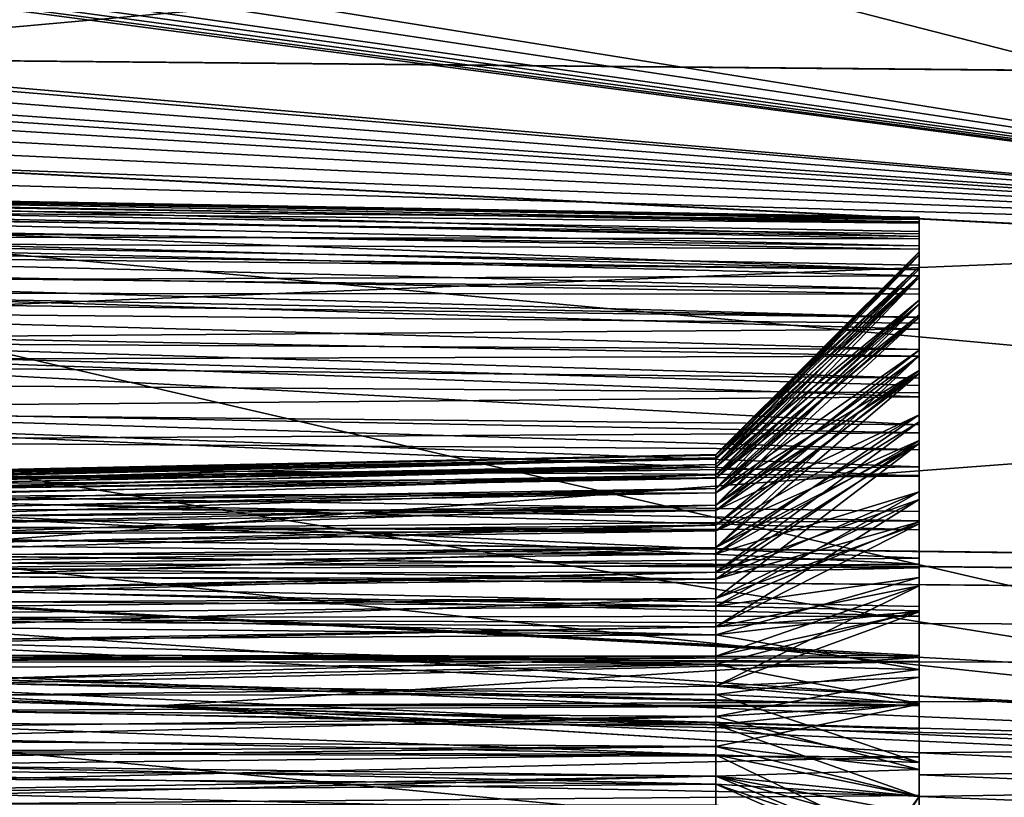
# Model space of a CAD drawing. Header units: metres. Extents: x -31 to 116, y -82 to 82.
# Tile 369 of 656: x 32.37 to 39.63, y -40.63 to -34.9. Entities that reach past the tile are written whole.
import ezdxf

# ---------------------------------------------------------------- set-up
doc = ezdxf.new("R2010")
doc.units = ezdxf.units.M
doc.layers.add('solid_80000000GA_10_1', color=7, linetype='CONTINUOUS')

msp = doc.modelspace()

# ---------------------------------------------------------------- linework, layer by layer
at = {"layer": 'solid_80000000GA_10_1'}
for points in [[(12.5, -31.355291, 49.541309), (103, -31.86529, 52.015404), (103, -35.848087, 49.354969)], [(12.5, -35.020924, 47.021606), (12.5, -31.355291, 49.541309), (103, -35.848087, 49.354969)], [(12.5, -31.355318, -49.54129), (103, -35.856754, -49.348675), (103, -31.870413, -52.012264)], [(12.5, -31.355318, -49.54129), (12.5, -35.020939, -47.021599), (103, -35.856754, -49.348675)], [(44.944008, -33.816402, 50.992908), (23.04767, -31.943884, 51.737694), (23.04767, -35.786476, 49.158199)], [(33.280537, -33.488281, -50.965565), (33.535042, -32.385025, -51.678871), (44.944008, -36.485046, -49.118908)], [(33.535042, -32.385025, -51.678871), (44.944008, -32.450172, -51.873039), (44.944008, -36.485046, -49.118908)], [(33.280537, -33.488281, -50.965565), (44.944008, -36.485046, -49.118908), (32.862278, -34.542313, -50.248302)], [(44.944008, -37.775654, 48.133419), (44.944008, -33.816402, 50.992908), (23.04767, -35.786476, 49.158199)], [(32.787247, -34.646786, -50.174732), (32.862278, -34.542313, -50.248302), (44.944008, -36.485046, -49.118908)], [(32.665913, -34.739609, -50.107933), (32.787247, -34.646786, -50.174732), (44.944008, -36.485046, -49.118908)], [(32.589027, -34.777054, -50.080315), (32.665913, -34.739609, -50.107933), (44.944008, -36.485046, -49.118908)], [(32.325771, -34.82835, -50.039059), (44.944008, -36.485046, -49.118908), (31.267597, -35.306774, -49.679985)], [(32.325771, -34.82835, -50.039059), (32.415798, -34.822254, -50.045216), (44.944008, -36.485046, -49.118908)], [(32.415798, -34.822254, -50.045216), (32.504646, -34.804996, -50.059109), (44.944008, -36.485046, -49.118908)], [(32.504646, -34.804996, -50.059109), (32.589027, -34.777054, -50.080315), (44.944008, -36.485046, -49.118908)], [(12.5, -35.020924, 47.021606), (103, -35.848087, 49.354969), (103, -39.609806, 46.390305)], [(12.5, -38.485485, 44.230812), (12.5, -35.020924, 47.021606), (103, -39.609806, 46.390305)], [(12.5, -35.020939, -47.021599), (103, -39.620941, -46.380795), (103, -35.856754, -49.348675)], [(12.5, -35.020939, -47.021599), (12.5, -38.485485, -44.230812), (103, -39.620941, -46.380795)], [(44.944008, -36.485046, -49.118908), (31.38238, -35.349064, -49.652382), (31.267597, -35.306774, -49.679985)], [(44.944008, -36.485046, -49.118908), (31.586876, -35.457298, -49.579365), (31.38238, -35.349064, -49.652382)], [(44.944008, -36.485046, -49.118908), (31.791391, -35.56554, -49.506344), (31.586876, -35.457298, -49.579365)], [(44.944008, -36.485046, -49.118908), (31.869747, -35.621082, -49.468063), (31.791391, -35.56554, -49.506344)], [(44.944008, -36.485046, -49.118908), (31.927389, -35.693302, -49.417217), (31.869747, -35.621082, -49.468063)], [(44.944008, -36.485046, -49.118908), (31.958944, -35.781841, -49.353828), (31.927389, -35.693302, -49.417217)], [(44.944008, -37.775654, 48.133419), (23.04767, -35.786476, 49.158199), (23.04767, -39.421745, 46.293915)], [(44.944008, -36.485046, -49.118908), (31.960062, -35.882458, -49.28075), (31.958944, -35.781841, -49.353828)], [(39, -36.388336, -40.464775), (12.5, -35.988461, -40.844875), (12.5, -35.891266, -40.087704)], [(39, -36.358196, -39.732632), (12.5, -35.891266, -40.087704), (12.5, -35.937374, -39.326405)], [(39, -36.354595, -40.099594), (39, -36.388336, -40.464775), (12.5, -35.891266, -40.087704)], [(39, -36.358196, -39.732632), (39, -36.354595, -40.099594), (12.5, -35.891266, -40.087704)], [(44.944008, -36.485046, -49.118908), (31.924753, -35.992458, -49.199703), (31.960062, -35.882458, -49.28075)], [(39, -36.399155, -39.368019), (12.5, -35.937374, -39.326405), (12.5, -36.125458, -38.585728)], [(39, -36.399155, -39.368019), (39, -36.358196, -39.732632), (12.5, -35.937374, -39.326405)], [(39, -36.566051, -41.175671), (12.5, -36.224285, -41.567692), (12.5, -35.988461, -40.844875)], [(39, -36.459034, -40.824638), (39, -36.566051, -41.175671), (12.5, -35.988461, -40.844875)], [(39, -36.388336, -40.464775), (39, -36.459034, -40.824638), (12.5, -35.988461, -40.844875)], [(39, -36.740807, 38.323315), (12.5, -36.3363, 38.098358), (12.5, -36.053307, 38.807762)], [(27.5, -36.304539, 38.881477), (39, -36.740807, 38.323315), (12.5, -36.053307, 38.807762)], [(44.944008, -36.485046, -49.118908), (31.849276, -36.109047, -49.112564), (31.924753, -35.992458, -49.199703)], [(39, -36.590683, -38.661346), (12.5, -36.125458, -38.585728), (12.5, -36.44949, -37.892422)], [(39, -36.476921, -39.009792), (39, -36.399155, -39.368019), (12.5, -36.125458, -38.585728)], [(39, -36.590683, -38.661346), (39, -36.476921, -39.009792), (12.5, -36.125458, -38.585728)], [(44.944008, -36.485046, -49.118908), (30.937897, -37.051559, -48.385433), (31.849276, -36.109047, -49.112564)], [(39, -36.366093, 39.628368), (27.5, -36.172508, 39.545883), (27.5, -36.160519, 40.223179)], [(39, -36.371525, 40.330399), (27.5, -36.160519, 40.223179), (27.5, -36.268951, 40.891842)], [(39, -36.366093, 39.628368), (27.5, -36.160519, 40.223179), (39, -36.371525, 40.330399)], [(27.5, -36.172508, 39.545883), (39, -36.497154, 38.937992), (27.5, -36.304539, 38.881477)], [(39, -36.366093, 39.628368), (39, -36.497154, 38.937992), (27.5, -36.172508, 39.545883)], [(39, -36.883869, -41.835484), (12.5, -36.591679, -42.235298), (12.5, -36.224285, -41.567692)], [(39, -36.708221, -41.513844), (39, -36.883869, -41.835484), (12.5, -36.224285, -41.567692)], [(39, -36.566051, -41.175671), (39, -36.708221, -41.513844), (12.5, -36.224285, -41.567692)], [(39, -36.513134, 41.017902), (27.5, -36.268951, 40.891842), (27.5, -36.494366, 41.530636)], [(39, -36.371525, 40.330399), (27.5, -36.268951, 40.891842), (39, -36.513134, 41.017902)], [(39, -37.092178, 37.76429), (12.5, -36.747009, 37.45446), (12.5, -36.3363, 38.098358)], [(39, -36.740807, 38.323315), (39, -37.092178, 37.76429), (12.5, -36.3363, 38.098358)], [(27.5, -36.304539, 38.881477), (39, -36.497154, 38.937992), (39, -36.740807, 38.323315)], [(39, -36.358196, -39.732632), (39, -36.388336, -40.464775), (39, -36.354595, -40.099594)], [(39, -36.399155, -39.368019), (39, -36.388336, -40.464775), (39, -36.358196, -39.732632)], [(39, -36.366093, 39.628368), (39, -36.371525, 40.330399), (39, -36.497154, 38.937992)], [(39, -36.371525, 40.330399), (39, -36.513134, 41.017902), (39, -36.497154, 38.937992)], [(39, -36.399155, -39.368019), (39, -36.459034, -40.824638), (39, -36.388336, -40.464775)], [(39, -36.476921, -39.009792), (39, -36.459034, -40.824638), (39, -36.399155, -39.368019)], [(39, -36.921604, -38.007458), (12.5, -36.44949, -37.892422), (12.5, -36.899021, -37.270844)], [(39, -36.739429, -38.325993), (39, -36.590683, -38.661346), (12.5, -36.44949, -37.892422)], [(39, -36.921604, -38.007458), (39, -36.739429, -38.325993), (12.5, -36.44949, -37.892422)], [(39, -36.786068, 41.666122), (27.5, -36.494366, 41.530636), (27.5, -36.829597, 42.11927)], [(39, -36.513134, 41.017902), (27.5, -36.494366, 41.530636), (39, -36.786068, 41.666122)], [(44.944008, -36.485046, -49.118908), (44.944008, -40.288399, -46.050743), (30.937897, -37.051559, -48.385433)], [(39, -36.476921, -39.009792), (39, -36.566051, -41.175671), (39, -36.459034, -40.824638)], [(39, -36.590683, -38.661346), (39, -36.566051, -41.175671), (39, -36.476921, -39.009792)], [(39, -36.737041, 39.008377), (39, -36.740807, 38.323315), (39, -36.497154, 38.937992)], [(39, -36.612122, 39.685707), (39, -36.737041, 39.008377), (39, -36.497154, 38.937992)], [(39, -36.513134, 41.017902), (39, -36.612122, 39.685707), (39, -36.497154, 38.937992)], [(39, -36.513134, 41.017902), (39, -36.628071, 40.372375), (39, -36.612122, 39.685707)], [(39, -36.513134, 41.017902), (39, -36.786068, 41.666122), (39, -36.628071, 40.372375)], [(39, -36.634995, -40.423717), (39, -36.708221, -41.513844), (39, -36.566051, -41.175671)], [(39, -36.60807, -39.742496), (39, -36.566051, -41.175671), (39, -36.590683, -38.661346)], [(39, -36.60807, -39.742496), (39, -36.634995, -40.423717), (39, -36.566051, -41.175671)], [(39, -37.328831, -42.417587), (27.5, -37.264008, -42.639057), (12.5, -36.591679, -42.235298)], [(39, -37.091347, -42.137669), (39, -37.328831, -42.417587), (12.5, -36.591679, -42.235298)], [(39, -36.883869, -41.835484), (39, -37.091347, -42.137669), (12.5, -36.591679, -42.235298)], [(37.5, -38.103302, -40.032421), (39, -36.634995, -40.423717), (39, -36.60807, -39.742496)], [(37.5, -38.107025, -39.809052), (39, -36.60807, -39.742496), (39, -36.719585, -39.070114)], [(37.5, -38.107025, -39.809052), (37.5, -38.103302, -40.032421), (39, -36.60807, -39.742496)], [(37.5, -38.176365, 39.430683), (39, -36.737041, 39.008377), (39, -36.612122, 39.685707)], [(37.5, -38.103302, 39.870644), (39, -36.612122, 39.685707), (39, -36.628071, 40.372375)], [(37.5, -38.126526, 39.648457), (37.5, -38.176365, 39.430683), (39, -36.612122, 39.685707)], [(37.5, -38.103302, 39.870644), (37.5, -38.126526, 39.648457), (39, -36.612122, 39.685707)], [(37.5, -38.13765, 40.315308), (39, -36.628071, 40.372375), (39, -36.783554, 41.040615)], [(37.5, -38.107025, 40.094013), (37.5, -38.103302, 39.870644), (39, -36.628071, 40.372375)], [(37.5, -38.13765, 40.315308), (37.5, -38.107025, 40.094013), (39, -36.628071, 40.372375)], [(37.5, -38.176365, -40.472382), (39, -36.799397, -41.085732), (39, -36.634995, -40.423717)], [(37.5, -38.126526, -40.254612), (37.5, -38.176365, -40.472382), (39, -36.634995, -40.423717)], [(37.5, -38.103302, -40.032421), (37.5, -38.126526, -40.254612), (39, -36.634995, -40.423717)], [(39, -36.60807, -39.742496), (39, -36.590683, -38.661346), (39, -36.739429, -38.325993)], [(39, -36.719585, -39.070114), (39, -36.60807, -39.742496), (39, -36.739429, -38.325993)], [(39, -36.786068, 41.666122), (39, -36.783554, 41.040615), (39, -36.628071, 40.372375)], [(39, -36.634995, -40.423717), (39, -36.799397, -41.085732), (39, -36.708221, -41.513844)], [(39, -36.799397, -41.085732), (39, -36.883869, -41.835484), (39, -36.708221, -41.513844)], [(39, -37.538982, 37.279552), (12.5, -37.270844, 36.899021), (12.5, -36.747009, 37.45446)], [(39, -37.092178, 37.76429), (39, -37.538982, 37.279552), (12.5, -36.747009, 37.45446)], [(39, -36.786068, 41.666122), (27.5, -36.829597, 42.11927), (39, -37.179371, 42.24826)], [(37.5, -38.194721, -39.371773), (39, -36.719585, -39.070114), (39, -36.964703, -38.434536)], [(37.5, -38.13765, -39.587761), (37.5, -38.107025, -39.809052), (39, -36.719585, -39.070114)], [(37.5, -38.194721, -39.371773), (37.5, -38.13765, -39.587761), (39, -36.719585, -39.070114)], [(37.5, -38.25209, 39.220509), (39, -36.994743, 38.376839), (39, -36.737041, 39.008377)], [(37.5, -38.176365, 39.430683), (37.5, -38.25209, 39.220509), (39, -36.737041, 39.008377)], [(37.5, -38.277416, 40.738827), (39, -36.783554, 41.040615), (39, -37.07272, 41.6647)], [(37.5, -38.194721, 40.531292), (37.5, -38.13765, 40.315308), (39, -36.783554, 41.040615)], [(37.5, -38.277416, 40.738827), (37.5, -38.194721, 40.531292), (39, -36.783554, 41.040615)], [(39, -36.719585, -39.070114), (39, -36.739429, -38.325993), (39, -36.921604, -38.007458)], [(39, -36.964703, -38.434536), (39, -36.719585, -39.070114), (39, -36.921604, -38.007458)], [(39, -36.737041, 39.008377), (39, -36.994743, 38.376839), (39, -36.740807, 38.323315)], [(39, -36.994743, 38.376839), (39, -37.092178, 37.76429), (39, -36.740807, 38.323315)], [(39, -36.786068, 41.666122), (39, -37.07272, 41.6647), (39, -36.783554, 41.040615)], [(39, -36.786068, 41.666122), (39, -37.179371, 42.24826), (39, -37.07272, 41.6647)], [(39, -37.179371, 42.24826), (27.5, -36.829597, 42.11927), (27.5, -37.263996, 42.639046)], [(37.5, -38.352596, -40.882072), (39, -37.094021, -41.699974), (39, -36.799397, -41.085732)], [(37.5, -38.25209, -40.682556), (37.5, -38.352596, -40.882072), (39, -36.799397, -41.085732)], [(37.5, -38.176365, -40.472382), (37.5, -38.25209, -40.682556), (39, -36.799397, -41.085732)], [(39, -36.799397, -41.085732), (39, -37.094021, -41.699974), (39, -36.883869, -41.835484)], [(39, -37.377934, -37.434277), (12.5, -36.899021, -37.270844), (12.5, -37.45446, -36.747009)], [(39, -37.135208, -37.709202), (39, -36.921604, -38.007458), (12.5, -36.899021, -37.270844)], [(39, -37.377934, -37.434277), (39, -37.135208, -37.709202), (12.5, -36.899021, -37.270844)], [(39, -37.094021, -41.699974), (39, -37.091347, -42.137669), (39, -36.883869, -41.835484)], [(39, -36.964703, -38.434536), (39, -36.921604, -38.007458), (39, -37.135208, -37.709202)], [(37.5, -38.384518, -38.968189), (39, -36.964703, -38.434536), (39, -37.33403, -37.860867)], [(37.5, -38.277416, -39.164242), (37.5, -38.194721, -39.371773), (39, -36.964703, -38.434536)], [(37.5, -38.384518, -38.968189), (37.5, -38.277416, -39.164242), (39, -36.964703, -38.434536)], [(37.5, -38.476418, 38.835049), (39, -37.375057, 37.810455), (39, -36.994743, 38.376839)], [(37.5, -38.352596, 39.020996), (37.5, -38.476418, 38.835049), (39, -36.994743, 38.376839)], [(37.5, -38.25209, 39.220509), (37.5, -38.352596, 39.020996), (39, -36.994743, 38.376839)], [(39, -37.33403, -37.860867), (39, -36.964703, -38.434536), (39, -37.135208, -37.709202)], [(39, -36.994743, 38.376839), (39, -37.375057, 37.810455), (39, -37.092178, 37.76429)], [(44.944008, -40.288399, -46.050743), (29.87075, -37.870495, -47.723408), (30.937897, -37.051559, -48.385433)], [(37.5, -38.384518, 40.934879), (39, -37.07272, 41.6647), (39, -37.48341, 42.216637)], [(37.5, -38.384518, 40.934879), (37.5, -38.277416, 40.738827), (39, -37.07272, 41.6647)], [(39, -37.179371, 42.24826), (39, -37.48341, 42.216637), (39, -37.07272, 41.6647)], [(37.5, -38.476418, -41.068016), (39, -37.50679, -42.241859), (39, -37.094021, -41.699974)], [(37.5, -38.352596, -40.882072), (37.5, -38.476418, -41.068016), (39, -37.094021, -41.699974)], [(39, -37.094021, -41.699974), (39, -37.328831, -42.417587), (39, -37.091347, -42.137669)], [(39, -37.375057, 37.810455), (39, -37.538982, 37.279552), (39, -37.092178, 37.76429)], [(39, -37.094021, -41.699974), (39, -37.50679, -42.241859), (39, -37.328831, -42.417587)], [(39, -37.33403, -37.860867), (39, -37.135208, -37.709202), (39, -37.377934, -37.434277)], [(39, -37.179371, 42.24826), (27.5, -37.263996, 42.639046), (39, -37.677521, 42.742386)], [(39, -37.179371, 42.24826), (39, -37.677521, 42.742386), (39, -37.48341, 42.216637)], [(39, -38.06686, 36.8843), (12.5, -37.892418, 36.44949), (12.5, -37.270844, 36.899021)], [(39, -37.538982, 37.279552), (39, -38.06686, 36.8843), (12.5, -37.270844, 36.899021)], [(27.5, -37.773762, 43.066456), (39, -37.677521, 42.742386), (27.5, -37.263996, 42.639046)], [(39, -37.883327, -42.89809), (27.5, -37.773769, -43.066463), (27.5, -37.264008, -42.639057)], [(39, -37.593887, -42.672077), (39, -37.883327, -42.89809), (27.5, -37.264008, -42.639057)], [(39, -37.328831, -42.417587), (39, -37.593887, -42.672077), (27.5, -37.264008, -42.639057)], [(37.5, -38.514473, -38.786476), (39, -37.33403, -37.860867), (39, -37.810452, -37.375057)], [(37.5, -38.514473, -38.786476), (37.5, -38.384518, -38.968189), (39, -37.33403, -37.860867)], [(39, -37.50679, -42.241859), (39, -37.593887, -42.672077), (39, -37.328831, -42.417587)], [(39, -37.33403, -37.860867), (39, -37.377934, -37.434277), (39, -37.647449, -37.185452)], [(39, -37.810452, -37.375057), (39, -37.33403, -37.860867), (39, -37.647449, -37.185452)], [(39, -37.647449, -37.185452), (39, -37.377934, -37.434277), (12.5, -37.45446, -36.747009)], [(37.5, -38.786472, 38.514473), (39, -37.860867, 37.33403), (39, -37.375057, 37.810455)], [(37.5, -38.62175, 38.665382), (37.5, -38.786472, 38.514473), (39, -37.375057, 37.810455)], [(37.5, -38.476418, 38.835049), (37.5, -38.62175, 38.665382), (39, -37.375057, 37.810455)], [(39, -37.375057, 37.810455), (39, -37.860867, 37.33403), (39, -37.538982, 37.279552)], [(39, -37.941895, -36.964695), (12.5, -37.45446, -36.747009), (12.5, -38.098354, -36.336304)], [(39, -37.941895, -36.964695), (39, -37.647449, -37.185452), (12.5, -37.45446, -36.747009)], [(37.5, -38.665382, 41.281315), (39, -37.48341, 42.216637), (39, -37.999088, 42.673748)], [(37.5, -38.514473, 41.116592), (37.5, -38.384518, 40.934879), (39, -37.48341, 42.216637)], [(37.5, -38.665382, 41.281315), (37.5, -38.514473, 41.116592), (39, -37.48341, 42.216637)], [(37.5, -38.786472, -41.388592), (39, -38.020103, -42.68869), (39, -37.50679, -42.241859)], [(37.5, -38.62175, -41.237682), (37.5, -38.786472, -41.388592), (39, -37.50679, -42.241859)], [(37.5, -38.476418, -41.068016), (37.5, -38.62175, -41.237682), (39, -37.50679, -42.241859)], [(39, -37.677521, 42.742386), (39, -37.999088, 42.673748), (39, -37.48341, 42.216637)], [(39, -37.50679, -42.241859), (39, -38.020103, -42.68869), (39, -37.593887, -42.672077)], [(39, -37.860867, 37.33403), (39, -38.06686, 36.8843), (39, -37.538982, 37.279552)], [(39, -38.020103, -42.68869), (39, -37.883327, -42.89809), (39, -37.593887, -42.672077)], [(39, -37.810452, -37.375057), (39, -37.647449, -37.185452), (39, -37.941895, -36.964695)], [(27.5, -37.773762, 43.066456), (39, -38.261902, 43.130356), (39, -37.677521, 42.742386)], [(39, -37.677521, 42.742386), (39, -38.261902, 43.130356), (39, -37.999088, 42.673748)], [(44.944008, -41.494423, 44.967083), (44.944008, -37.775654, 48.133419), (23.04767, -39.421745, 46.293915)], [(27.5, -37.773762, 43.066456), (27.5, -38.350239, 43.398476), (39, -38.261902, 43.130356)], [(39, -38.193851, -43.093285), (27.5, -38.350246, -43.398479), (27.5, -37.773769, -43.066463)], [(39, -37.883327, -42.89809), (39, -38.193851, -43.093285), (27.5, -37.773769, -43.066463)], [(44.944008, -40.288399, -46.050743), (28.669821, -38.553104, -47.146606), (29.87075, -37.870495, -47.723408)], [(37.5, -38.835049, -38.476418), (39, -37.810452, -37.375057), (39, -38.376835, -36.994747)], [(37.5, -38.665382, -38.62175), (37.5, -38.514473, -38.786476), (39, -37.810452, -37.375057)], [(37.5, -38.835049, -38.476418), (37.5, -38.665382, -38.62175), (39, -37.810452, -37.375057)], [(37.5, -38.968185, 38.384518), (39, -38.434536, 36.964703), (39, -37.860867, 37.33403)], [(37.5, -38.786472, 38.514473), (37.5, -38.968185, 38.384518), (39, -37.860867, 37.33403)], [(39, -37.810452, -37.375057), (39, -37.941895, -36.964695), (39, -38.257408, -36.775112)], [(39, -38.376835, -36.994747), (39, -37.810452, -37.375057), (39, -38.257408, -36.775112)], [(39, -37.860867, 37.33403), (39, -38.434536, 36.964703), (39, -38.06686, 36.8843)], [(39, -38.657784, 36.592045), (12.5, -38.585728, 36.125458), (12.5, -37.892418, 36.44949)], [(39, -38.06686, 36.8843), (39, -38.657784, 36.592045), (12.5, -37.892418, 36.44949)], [(39, -38.257408, -36.775112), (39, -37.941895, -36.964695), (12.5, -38.098354, -36.336304)], [(39, -38.020103, -42.68869), (39, -38.193851, -43.093285), (39, -37.883327, -42.89809)], [(37.5, -39.020992, 41.550468), (39, -37.999088, 42.673748), (39, -38.598511, 43.016083)], [(37.5, -38.835049, 41.426647), (37.5, -38.665382, 41.281315), (39, -37.999088, 42.673748)], [(37.5, -39.020992, 41.550468), (37.5, -38.835049, 41.426647), (39, -37.999088, 42.673748)], [(37.5, -39.164238, -41.625652), (39, -38.613926, -43.022861), (39, -38.020103, -42.68869)], [(37.5, -38.968185, -41.518547), (37.5, -39.164238, -41.625652), (39, -38.020103, -42.68869)], [(37.5, -38.786472, -41.388592), (37.5, -38.968185, -41.518547), (39, -38.020103, -42.68869)], [(39, -38.261902, 43.130356), (39, -38.598511, 43.016083), (39, -37.999088, 42.673748)], [(39, -38.020103, -42.68869), (39, -38.613926, -43.022861), (39, -38.193851, -43.093285)], [(39, -38.434536, 36.964703), (39, -38.657784, 36.592045), (39, -38.06686, 36.8843)], [(39, -38.590385, -36.618778), (12.5, -38.098354, -36.336304), (12.5, -38.807762, -36.053307)], [(39, -38.590385, -36.618778), (39, -38.257408, -36.775112), (12.5, -38.098354, -36.336304)], [(25.700001, -38.364899, -40.178593), (37.5, -38.126526, -40.254612), (37.5, -38.103302, -40.032421)], [(25.700001, -38.364899, -40.178593), (37.5, -38.103302, -40.032421), (37.5, -38.107025, -39.809052)], [(25.700001, -38.350292, 39.881142), (37.5, -38.126526, 39.648457), (37.5, -38.103302, 39.870644)], [(25.700001, -38.350292, 39.881142), (37.5, -38.103302, 39.870644), (37.5, -38.107025, 40.094013)], [(25.700001, -38.356014, -39.798691), (37.5, -38.107025, -39.809052), (37.5, -38.13765, -39.587761)], [(25.700001, -38.364899, -40.178593), (37.5, -38.107025, -39.809052), (25.700001, -38.356014, -39.798691)], [(25.700001, -38.350292, 39.881142), (37.5, -38.107025, 40.094013), (37.5, -38.13765, 40.315308)], [(25.700001, -38.463139, -40.546284), (37.5, -38.176365, -40.472382), (37.5, -38.126526, -40.254612)], [(25.700001, -38.463139, -40.546284), (37.5, -38.126526, -40.254612), (25.700001, -38.364899, -40.178593)], [(25.700001, -38.41354, 39.500275), (37.5, -38.176365, 39.430683), (37.5, -38.126526, 39.648457)], [(25.700001, -38.350292, 39.881142), (25.700001, -38.41354, 39.500275), (37.5, -38.126526, 39.648457)], [(25.700001, -38.356014, -39.798691), (37.5, -38.13765, -39.587761), (37.5, -38.194721, -39.371773)], [(25.700001, -38.380051, 40.266903), (37.5, -38.13765, 40.315308), (37.5, -38.194721, 40.531292)], [(25.700001, -38.380051, 40.266903), (25.700001, -38.350292, 39.881142), (37.5, -38.13765, 40.315308)], [(25.700001, -38.463139, -40.546284), (37.5, -38.25209, -40.682556), (37.5, -38.176365, -40.472382)], [(25.700001, -38.544788, 39.183372), (37.5, -38.25209, 39.220509), (37.5, -38.176365, 39.430683)], [(25.700001, -38.544788, 39.183372), (37.5, -38.176365, 39.430683), (25.700001, -38.41354, 39.500275)], [(25.700001, -38.436749, -39.427704), (37.5, -38.194721, -39.371773), (37.5, -38.277416, -39.164242)], [(25.700001, -38.356014, -39.798691), (37.5, -38.194721, -39.371773), (25.700001, -38.436749, -39.427704)], [(25.700001, -38.500885, 40.633038), (37.5, -38.194721, 40.531292), (37.5, -38.277416, 40.738827)], [(25.700001, -38.500885, 40.633038), (25.700001, -38.380051, 40.266903), (37.5, -38.194721, 40.531292)], [(39, -38.193851, -43.093285), (39, -38.52227, -43.255653), (27.5, -38.350246, -43.398479)], [(39, -38.613926, -43.022861), (39, -38.52227, -43.255653), (39, -38.193851, -43.093285)], [(25.700001, -38.645718, -40.880939), (37.5, -38.352596, -40.882072), (37.5, -38.25209, -40.682556)], [(25.700001, -38.645718, -40.880939), (37.5, -38.25209, -40.682556), (25.700001, -38.463139, -40.546284)], [(25.700001, -38.544788, 39.183372), (37.5, -38.352596, 39.020996), (37.5, -38.25209, 39.220509)], [(25.700001, -38.436749, -39.427704), (37.5, -38.277416, -39.164242), (37.5, -38.384518, -38.968189)], [(25.700001, -38.500885, 40.633038), (37.5, -38.277416, 40.738827), (37.5, -38.384518, 40.934879)], [(27.5, -38.350239, 43.398476), (39, -38.909241, 43.397346), (39, -38.261902, 43.130356)], [(39, -38.376835, -36.994747), (39, -38.257408, -36.775112), (39, -38.590385, -36.618778)], [(39, -38.261902, 43.130356), (39, -38.909241, 43.397346), (39, -38.598511, 43.016083)], [(25.700001, -38.645718, -40.880939), (37.5, -38.476418, -41.068016), (37.5, -38.352596, -40.882072)], [(25.700001, -38.740314, 38.901802), (37.5, -38.476418, 38.835049), (37.5, -38.352596, 39.020996)], [(25.700001, -38.740314, 38.901802), (37.5, -38.352596, 39.020996), (25.700001, -38.544788, 39.183372)], [(25.700001, -38.603004, -39.085285), (37.5, -38.384518, -38.968189), (37.5, -38.514473, -38.786476)], [(25.700001, -38.436749, -39.427704), (37.5, -38.384518, -38.968189), (25.700001, -38.603004, -39.085285)], [(25.700001, -38.500885, 40.633038), (37.5, -38.384518, 40.934879), (37.5, -38.514473, 41.116592)], [(27.5, -38.350239, 43.398476), (27.5, -38.975788, 43.624866), (39, -38.909241, 43.397346)], [(39, -38.866333, -43.384056), (27.5, -38.975792, -43.624866), (27.5, -38.350246, -43.398479)], [(39, -38.52227, -43.255653), (39, -38.866333, -43.384056), (27.5, -38.350246, -43.398479)], [(37.5, -39.220509, -38.25209), (39, -38.376835, -36.994747), (39, -39.008373, -36.737041)], [(37.5, -39.020992, -38.352596), (37.5, -38.835049, -38.476418), (39, -38.376835, -36.994747)], [(37.5, -39.220509, -38.25209), (37.5, -39.020992, -38.352596), (39, -38.376835, -36.994747)], [(39, -38.376835, -36.994747), (39, -38.590385, -36.618778), (39, -38.937988, -36.497154)], [(39, -39.008373, -36.737041), (39, -38.376835, -36.994747), (39, -38.937988, -36.497154)], [(37.5, -39.371773, 38.194725), (39, -39.070114, 36.719585), (39, -38.434536, 36.964703)], [(37.5, -39.164238, 38.277416), (37.5, -39.371773, 38.194725), (39, -38.434536, 36.964703)], [(37.5, -38.968185, 38.384518), (37.5, -39.164238, 38.277416), (39, -38.434536, 36.964703)], [(39, -38.434536, 36.964703), (39, -39.070114, 36.719585), (39, -38.657784, 36.592045)], [(12.5, -38.485485, -44.230812), (20.001122, -38.723598, -44.28376), (103, -39.620941, -46.380795)], [(20.001122, -38.723598, 44.28376), (12.5, -38.485485, 44.230812), (103, -39.609806, 46.390305)], [(25.700001, -38.902885, -41.163654), (37.5, -38.62175, -41.237682), (37.5, -38.476418, -41.068016)], [(25.700001, -38.902885, -41.163654), (37.5, -38.476418, -41.068016), (25.700001, -38.645718, -40.880939)], [(25.700001, -38.740314, 38.901802), (37.5, -38.62175, 38.665382), (37.5, -38.476418, 38.835049)], [(25.700001, -38.707729, 40.962452), (25.700001, -38.500885, 40.633038), (37.5, -38.514473, 41.116592)], [(25.700001, -38.603004, -39.085285), (37.5, -38.514473, -38.786476), (37.5, -38.665382, -38.62175)], [(25.700001, -38.707729, 40.962452), (37.5, -38.514473, 41.116592), (37.5, -38.665382, 41.281315)], [(39, -38.613926, -43.022861), (39, -38.866333, -43.384056), (39, -38.52227, -43.255653)], [(39, -39.293125, 36.412273), (12.5, -39.326405, 35.937378), (12.5, -38.585728, 36.125458)], [(39, -38.657784, 36.592045), (39, -39.293125, 36.412273), (12.5, -38.585728, 36.125458)], [(39, -38.937988, -36.497154), (39, -38.590385, -36.618778), (12.5, -38.807762, -36.053307)], [(25.700001, -38.603004, -39.085285), (37.5, -38.665382, -38.62175), (25.700001, -38.84391, -38.793026)], [(44.944008, -40.288399, -46.050743), (27.358767, -39.090618, -46.672058), (28.669821, -38.553104, -47.146606)], [(37.5, -39.220509, 41.650974), (39, -38.598511, 43.016083), (39, -39.253468, 43.227993)], [(37.5, -39.220509, 41.650974), (37.5, -39.020992, 41.550468), (39, -38.598511, 43.016083)], [(39, -38.909241, 43.397346), (39, -39.253468, 43.227993), (39, -38.598511, 43.016083)], [(25.700001, -38.902885, -41.163654), (37.5, -38.786472, -41.388592), (37.5, -38.62175, -41.237682)], [(25.700001, -38.99086, 38.668507), (37.5, -38.786472, 38.514473), (37.5, -38.62175, 38.665382)], [(25.700001, -38.99086, 38.668507), (37.5, -38.62175, 38.665382), (25.700001, -38.740314, 38.901802)], [(25.700001, -38.84391, -38.793026), (37.5, -38.665382, -38.62175), (37.5, -38.835049, -38.476418)], [(25.700001, -38.707729, 40.962452), (37.5, -38.665382, 41.281315), (37.5, -38.835049, 41.426647)], [(37.5, -39.371773, -41.708344), (39, -39.262539, -43.229904), (39, -38.613926, -43.022861)], [(37.5, -39.164238, -41.625652), (37.5, -39.371773, -41.708344), (39, -38.613926, -43.022861)], [(39, -38.613926, -43.022861), (39, -39.262539, -43.229904), (39, -38.866333, -43.384056)], [(39, -39.070114, 36.719585), (39, -39.293125, 36.412273), (39, -38.657784, 36.592045)], [(20.001122, -38.723598, -44.28376), (27.5, -38.961391, -44.336441), (103, -39.620941, -46.380795)], [(103, -39.609806, 46.390305), (27.5, -38.961391, 44.336441), (20.001122, -38.723598, 44.28376)], [(25.700001, -38.986725, 41.23143), (25.700001, -38.707729, 40.962452), (37.5, -38.835049, 41.426647)], [(39, -38.937988, -36.497154), (12.5, -38.807762, -36.053307), (12.5, -39.51836, -35.912155)], [(25.700001, -39.21698, -41.37611), (37.5, -38.968185, -41.518547), (37.5, -38.786472, -41.388592)], [(25.700001, -39.21698, -41.37611), (37.5, -38.786472, -41.388592), (25.700001, -38.902885, -41.163654)], [(25.700001, -38.99086, 38.668507), (37.5, -38.968185, 38.384518), (37.5, -38.786472, 38.514473)], [(25.700001, -38.84391, -38.793026), (37.5, -38.835049, -38.476418), (37.5, -39.020992, -38.352596)], [(25.700001, -38.986725, 41.23143), (37.5, -38.835049, 41.426647), (37.5, -39.020992, 41.550468)], [(25.700001, -38.84391, -38.793026), (37.5, -39.020992, -38.352596), (25.700001, -39.149166, -38.564041)], [(39, -38.866333, -43.384056), (39, -39.221649, -43.47673), (27.5, -38.975792, -43.624866)], [(39, -39.262539, -43.229904), (39, -39.221649, -43.47673), (39, -38.866333, -43.384056)], [(39, -39.628368, -36.366093), (39, -38.937988, -36.497154), (12.5, -39.51836, -35.912155)], [(27.5, -38.975788, 43.624866), (39, -39.596951, 43.534004), (39, -38.909241, 43.397346)], [(27.5, -38.961391, -44.336441), (27.5, -39.297436, -44.038864), (103, -39.620941, -46.380795)], [(27.5, -38.961391, 44.336441), (103, -39.609806, 46.390305), (103, -43.127747, 43.139236)], [(27.5, -39.297436, 44.038864), (27.5, -38.961391, 44.336441), (103, -43.127747, 43.139236)], [(39, -38.909241, 43.397346), (39, -39.596951, 43.534004), (39, -39.253468, 43.227993)], [(39, -39.008373, -36.737041), (39, -38.937988, -36.497154), (39, -39.628368, -36.366093)], [(25.700001, -39.21698, -41.37611), (37.5, -39.164238, -41.625652), (37.5, -38.968185, -41.518547)], [(25.700001, -39.285259, 38.493774), (37.5, -39.164238, 38.277416), (37.5, -38.968185, 38.384518)], [(25.700001, -39.285259, 38.493774), (37.5, -38.968185, 38.384518), (25.700001, -38.99086, 38.668507)], [(25.700001, -38.986725, 41.23143), (37.5, -39.020992, 41.550468), (37.5, -39.220509, 41.650974)], [(25.700001, -39.321285, 41.425228), (25.700001, -38.986725, 41.23143), (37.5, -39.220509, 41.650974)], [(25.700001, -39.149166, -38.564041), (37.5, -39.020992, -38.352596), (37.5, -39.220509, -38.25209)], [(27.5, -38.975788, 43.624866), (27.5, -39.631203, 43.738743), (39, -39.596951, 43.534004)], [(39, -39.584373, -43.532753), (27.5, -39.631203, -43.738743), (27.5, -38.975792, -43.624866)], [(39, -39.221649, -43.47673), (39, -39.584373, -43.532753), (27.5, -38.975792, -43.624866)], [(37.5, -39.430683, -38.176365), (39, -39.008373, -36.737041), (39, -39.685707, -36.612125)], [(37.5, -39.430683, -38.176365), (37.5, -39.220509, -38.25209), (39, -39.008373, -36.737041)], [(39, -39.685707, -36.612125), (39, -39.008373, -36.737041), (39, -39.628368, -36.366093)], [(44.944008, -40.288399, -46.050743), (25.965761, -39.476147, -46.31448), (27.358767, -39.090618, -46.672058)], [(37.5, -39.809052, 38.107029), (39, -39.742496, 36.608074), (39, -39.070114, 36.719585)], [(37.5, -39.587761, 38.13765), (37.5, -39.809052, 38.107029), (39, -39.070114, 36.719585)], [(37.5, -39.371773, 38.194725), (37.5, -39.587761, 38.13765), (39, -39.070114, 36.719585)], [(39, -39.070114, 36.719585), (39, -39.742496, 36.608074), (39, -39.293125, 36.412273)], [(25.700001, -39.149166, -38.564041), (37.5, -39.220509, -38.25209), (37.5, -39.430683, -38.176365)], [(25.700001, -39.149166, -38.564041), (37.5, -39.430683, -38.176365), (25.700001, -39.500275, -38.413544)], [(25.700001, -39.573853, -41.509186), (37.5, -39.371773, -41.708344), (37.5, -39.164238, -41.625652)], [(25.700001, -39.573853, -41.509186), (37.5, -39.164238, -41.625652), (25.700001, -39.21698, -41.37611)], [(25.700001, -39.285259, 38.493774), (37.5, -39.371773, 38.194725), (37.5, -39.164238, 38.277416)], [(25.700001, -39.321285, 41.425228), (37.5, -39.220509, 41.650974), (37.5, -39.430683, 41.7267)], [(37.5, -39.430683, 41.7267), (37.5, -39.220509, 41.650974), (39, -39.253468, 43.227993)], [(37.5, -39.648453, 41.776539), (39, -39.253468, 43.227993), (39, -39.93763, 43.301476)], [(37.5, -39.648453, 41.776539), (37.5, -39.430683, 41.7267), (39, -39.253468, 43.227993)], [(39, -39.262539, -43.229904), (39, -39.584373, -43.532753), (39, -39.221649, -43.47673)], [(39, -39.596951, 43.534004), (39, -39.93763, 43.301476), (39, -39.253468, 43.227993)], [(39, -39.293125, 36.412273), (39, -39.95153, 36.351532), (12.5, -39.326405, 35.937378)], [(39, -39.95153, 36.351532), (12.5, -40.0877, 35.89127), (12.5, -39.326405, 35.937378)], [(25.700001, -39.610489, 38.385429), (37.5, -39.371773, 38.194725), (25.700001, -39.285259, 38.493774)], [(25.700001, -39.321285, 41.425228), (37.5, -39.430683, 41.7267), (37.5, -39.648453, 41.776539)], [(25.700001, -39.691071, 41.533043), (25.700001, -39.321285, 41.425228), (37.5, -39.648453, 41.776539)], [(27.5, -39.297436, -44.038864), (27.5, -39.631203, -43.738743), (103, -39.620941, -46.380795)], [(27.5, -39.631203, 43.738743), (27.5, -39.297436, 44.038864), (103, -43.127747, 43.139236)], [(37.5, -39.809052, -41.79604), (39, -39.942528, -43.301479), (39, -39.262539, -43.229904)], [(37.5, -39.587761, -41.765415), (37.5, -39.809052, -41.79604), (39, -39.262539, -43.229904)], [(37.5, -39.371773, -41.708344), (37.5, -39.587761, -41.765415), (39, -39.262539, -43.229904)], [(39, -39.262539, -43.229904), (39, -39.942528, -43.301479), (39, -39.584373, -43.532753)], [(39, -39.742496, 36.608074), (39, -39.95153, 36.351532), (39, -39.293125, 36.412273)], [(25.700001, -39.573853, -41.509186), (37.5, -39.587761, -41.765415), (37.5, -39.371773, -41.708344)], [(25.700001, -39.610489, 38.385429), (37.5, -39.587761, 38.13765), (37.5, -39.371773, 38.194725)], [(44.944008, -41.494423, 44.967083), (23.04767, -39.421745, 46.293915), (23.04767, -42.828625, 43.16143)], [(25.700001, -39.500275, -38.413544), (37.5, -39.430683, -38.176365), (37.5, -39.648453, -38.12653)], [(37.5, -39.648453, -38.12653), (37.5, -39.430683, -38.176365), (39, -39.685707, -36.612125)], [(39, -39.628368, -36.366093), (12.5, -39.51836, -35.912155), (12.5, -40.242428, -35.899426)], [(44.944008, -40.288399, -46.050743), (24.518543, -39.706081, -46.084164), (25.965761, -39.476147, -46.31448)], [(25.700001, -39.881142, -38.350292), (25.700001, -39.500275, -38.413544), (37.5, -39.648453, -38.12653)], [(25.700001, -39.95153, -41.554359), (37.5, -39.587761, -41.765415), (25.700001, -39.573853, -41.509186)], [(25.700001, -39.95153, -41.554359), (37.5, -39.809052, -41.79604), (37.5, -39.587761, -41.765415)], [(25.700001, -39.95153, 38.348709), (37.5, -39.809052, 38.107029), (37.5, -39.587761, 38.13765)], [(25.700001, -39.95153, 38.348709), (37.5, -39.587761, 38.13765), (25.700001, -39.610489, 38.385429)], [(39, -39.584373, -43.532753), (39, -39.95153, -43.551533), (27.5, -39.631203, -43.738743)], [(39, -39.596951, 43.534004), (27.5, -39.631203, 43.738743), (33.355595, -39.956062, 43.650055)], [(39, -39.596951, 43.534004), (33.355595, -39.956062, 43.650055), (39, -40.299931, 43.534634)], [(39, -39.942528, -43.301479), (39, -39.95153, -43.551533), (39, -39.584373, -43.532753)], [(39, -39.596951, 43.534004), (39, -40.299931, 43.534634), (39, -39.93763, 43.301476)], [(39, -40.330399, -36.371525), (39, -39.628368, -36.366093), (12.5, -40.242428, -35.899426)], [(25.700001, -39.881142, -38.350292), (37.5, -39.648453, -38.12653), (37.5, -39.870644, -38.103302)], [(25.700001, -39.691071, 41.533043), (37.5, -39.648453, 41.776539), (37.5, -39.870644, 41.799763)], [(25.700001, -39.691071, 41.533043), (37.5, -39.870644, 41.799763), (37.5, -40.094013, 41.79604)], [(25.700001, -40.075909, 41.549507), (25.700001, -39.691071, 41.533043), (37.5, -40.094013, 41.79604)], [(27.5, -39.631203, -43.738743), (33.254963, -39.950497, -43.651802), (103, -39.620941, -46.380795)], [(33.355595, -39.956062, 43.650055), (27.5, -39.631203, 43.738743), (103, -43.127747, 43.139236)], [(39, -39.95153, -43.551533), (33.254963, -39.950497, -43.651802), (27.5, -39.631203, -43.738743)], [(33.254963, -39.950497, -43.651802), (39, -40.299931, -43.534634), (103, -39.620941, -46.380795)], [(37.5, -39.870644, -38.103302), (37.5, -39.648453, -38.12653), (39, -39.685707, -36.612125)], [(37.5, -39.870644, 41.799763), (37.5, -39.648453, 41.776539), (39, -39.93763, 43.301476)], [(37.5, -39.870644, -38.103302), (39, -39.685707, -36.612125), (39, -40.372375, -36.628075)], [(38.491501, -41.636169, -42.239792), (103, -43.139236, -43.127747), (103, -39.620941, -46.380795)], [(38.617069, -41.254074, -42.617405), (38.491501, -41.636169, -42.239792), (103, -39.620941, -46.380795)], [(38.840816, -40.849873, -43.013279), (38.617069, -41.254074, -42.617405), (103, -39.620941, -46.380795)], [(38.918213, -40.735607, -43.124298), (38.840816, -40.849873, -43.013279), (103, -39.620941, -46.380795)], [(39, -40.6227, -43.233612), (38.918213, -40.735607, -43.124298), (103, -39.620941, -46.380795)], [(39, -40.461597, -43.384422), (39, -40.6227, -43.233612), (103, -39.620941, -46.380795)], [(39, -40.299931, -43.534634), (39, -40.461597, -43.384422), (103, -39.620941, -46.380795)], [(39, -39.685707, -36.612125), (39, -39.628368, -36.366093), (39, -40.330399, -36.371525)], [(39, -40.372375, -36.628075), (39, -39.685707, -36.612125), (39, -40.330399, -36.371525)], [(44.944008, -40.288399, -46.050743), (23.04767, -39.778896, -45.987389), (24.518543, -39.706081, -46.084164)], [(37.5, -40.032421, 38.103302), (39, -40.423714, 36.634998), (39, -39.742496, 36.608074)], [(37.5, -39.809052, 38.107029), (37.5, -40.032421, 38.103302), (39, -39.742496, 36.608074)], [(39, -39.742496, 36.608074), (39, -40.423714, 36.634998), (39, -39.95153, 36.351532)], [(44.944008, -40.288399, -46.050743), (23.04767, -43.16143, -42.828629), (23.04767, -39.778896, -45.987389)], [(25.700001, -39.95153, -41.554359), (37.5, -40.032421, -41.799763), (37.5, -39.809052, -41.79604)], [(25.700001, -39.95153, 38.348709), (37.5, -40.032421, 38.103302), (37.5, -39.809052, 38.107029)], [(37.5, -39.809052, -41.79604), (37.5, -40.032421, -41.799763), (39, -39.942528, -43.301479)], [(25.700001, -39.881142, -38.350292), (37.5, -39.870644, -38.103302), (37.5, -40.094013, -38.107029)], [(25.700001, -39.881142, -38.350292), (37.5, -40.094013, -38.107029), (37.5, -40.315304, -38.13765)], [(25.700001, -40.266903, -38.380051), (25.700001, -39.881142, -38.350292), (37.5, -40.315304, -38.13765)], [(37.5, -40.094013, -38.107029), (37.5, -39.870644, -38.103302), (39, -40.372375, -36.628075)], [(37.5, -40.094013, 41.79604), (37.5, -39.870644, 41.799763), (39, -39.93763, 43.301476)], [(39, -39.95153, 36.351532), (39, -40.615395, 36.413296), (12.5, -40.0877, 35.89127)], [(25.700001, -40.179478, -41.538063), (37.5, -40.032421, -41.799763), (25.700001, -39.95153, -41.554359)], [(25.700001, -40.320549, 38.391792), (37.5, -40.032421, 38.103302), (25.700001, -39.95153, 38.348709)], [(39, -40.125935, -43.547306), (39, -40.299931, -43.534634), (33.254963, -39.950497, -43.651802)], [(39, -39.95153, -43.551533), (39, -40.125935, -43.547306), (33.254963, -39.950497, -43.651802)], [(39, -40.299931, 43.534634), (33.355595, -39.956062, 43.650055), (103, -43.127747, 43.139236)], [(37.5, -40.094013, 41.79604), (39, -39.93763, 43.301476), (39, -40.6227, 43.233612)], [(37.5, -40.254608, -41.776539), (39, -40.6227, -43.233612), (39, -39.942528, -43.301479)], [(37.5, -40.032421, -41.799763), (37.5, -40.254608, -41.776539), (39, -39.942528, -43.301479)], [(39, -39.93763, 43.301476), (39, -40.299931, 43.534634), (39, -40.461597, 43.384422)], [(39, -39.93763, 43.301476), (39, -40.461597, 43.384422), (39, -40.6227, 43.233612)], [(39, -39.942528, -43.301479), (39, -40.6227, -43.233612), (39, -39.95153, -43.551533)], [(39, -39.95153, -43.551533), (39, -40.6227, -43.233612), (39, -40.125935, -43.547306)], [(39, -40.423714, 36.634998), (39, -40.615395, 36.413296), (39, -39.95153, 36.351532)], [(25.700001, -40.179478, -41.538063), (37.5, -40.254608, -41.776539), (37.5, -40.032421, -41.799763)], [(25.700001, -40.320549, 38.391792), (37.5, -40.254608, 38.12653), (37.5, -40.032421, 38.103302)], [(37.5, -40.032421, 38.103302), (37.5, -40.254608, 38.12653), (39, -40.423714, 36.634998)], [(39, -40.615395, 36.413296), (12.5, -40.844872, 35.988464), (12.5, -40.0877, 35.89127)], [(25.700001, -40.075909, 41.549507), (37.5, -40.094013, 41.79604), (37.5, -40.315304, 41.765415)], [(25.700001, -40.453449, 41.473732), (25.700001, -40.075909, 41.549507), (37.5, -40.315304, 41.765415)], [(37.5, -40.315304, 41.765415), (37.5, -40.094013, 41.79604), (39, -40.6227, 43.233612)], [(37.5, -40.315304, -38.13765), (37.5, -40.094013, -38.107029), (39, -40.372375, -36.628075)], [(39, -40.125935, -43.547306), (39, -40.6227, -43.233612), (39, -40.299931, -43.534634)], [(25.700001, -40.179478, -41.538063), (25.700001, -40.40279, -41.489525), (37.5, -40.254608, -41.776539)], [(39, -40.330399, -36.371525), (12.5, -40.242428, -35.899426), (12.5, -40.956608, -36.015266)], [(25.700001, -40.40279, -41.489525), (37.5, -40.472382, -41.7267), (37.5, -40.254608, -41.776539)], [(25.700001, -40.320549, 38.391792), (37.5, -40.472382, 38.176365), (37.5, -40.254608, 38.12653)], [(25.700001, -40.266903, -38.380051), (37.5, -40.315304, -38.13765), (37.5, -40.531292, -38.194725)], [(25.700001, -40.633038, -38.500885), (25.700001, -40.266903, -38.380051), (37.5, -40.531292, -38.194725)], [(37.5, -40.254608, -41.776539), (37.5, -40.472382, -41.7267), (39, -40.6227, -43.233612)], [(37.5, -40.254608, 38.12653), (37.5, -40.472382, 38.176365), (39, -40.423714, 36.634998)], [(39, -41.017902, -36.513134), (39, -40.330399, -36.371525), (12.5, -40.956608, -36.015266)], [(44.944008, -40.288399, -46.050743), (44.944008, -43.836372, -42.687214), (23.04767, -43.16143, -42.828629)], [(25.700001, -40.453449, 41.473732), (37.5, -40.315304, 41.765415), (37.5, -40.531292, 41.708344)], [(25.700001, -40.669563, 38.518555), (37.5, -40.472382, 38.176365), (25.700001, -40.320549, 38.391792)], [(37.5, -40.531292, 41.708344), (37.5, -40.315304, 41.765415), (39, -40.6227, 43.233612)], [(37.5, -40.315304, -38.13765), (39, -40.372375, -36.628075), (39, -41.040611, -36.783554)], [(37.5, -40.531292, -38.194725), (37.5, -40.315304, -38.13765), (39, -41.040611, -36.783554)], [(39, -40.461597, 43.384422), (39, -40.299931, 43.534634), (103, -43.127747, 43.139236)], [(39, -40.299931, -43.534634), (39, -40.6227, -43.233612), (39, -40.461597, -43.384422)], [(39, -40.372375, -36.628075), (39, -40.330399, -36.371525), (39, -41.017902, -36.513134)], [(25.700001, -40.40279, -41.489525), (25.700001, -40.759247, -41.335918), (37.5, -40.472382, -41.7267)], [(39, -41.040611, -36.783554), (39, -40.372375, -36.628075), (39, -41.017902, -36.513134)], [(25.700001, -40.453449, 41.473732), (37.5, -40.531292, 41.708344), (37.5, -40.738827, 41.625652)], [(25.700001, -40.803223, 41.30928), (25.700001, -40.453449, 41.473732), (37.5, -40.738827, 41.625652)], [(25.700001, -40.759247, -41.335918), (37.5, -40.682556, -41.650974), (37.5, -40.472382, -41.7267)], [(25.700001, -40.669563, 38.518555), (37.5, -40.682556, 38.25209), (37.5, -40.472382, 38.176365)], [(37.5, -40.472382, 38.176365), (39, -41.085732, 36.799397), (39, -40.423714, 36.634998)], [(37.5, -40.472382, -41.7267), (38.840816, -40.849873, -43.013279), (38.918213, -40.735607, -43.124298)], [(37.5, -40.682556, -41.650974), (38.840816, -40.849873, -43.013279), (37.5, -40.472382, -41.7267)], [(37.5, -40.472382, -41.7267), (38.918213, -40.735607, -43.124298), (39, -40.6227, -43.233612)], [(37.5, -40.472382, 38.176365), (37.5, -40.682556, 38.25209), (39, -41.085732, 36.799397)], [(39, -40.423714, 36.634998), (39, -41.085732, 36.799397), (39, -40.615395, 36.413296)], [(39, -40.6227, 43.233612), (39, -40.461597, 43.384422), (103, -43.127747, 43.139236)], [(25.700001, -40.633038, -38.500885), (37.5, -40.531292, -38.194725), (37.5, -40.738827, -38.277416)], [(37.5, -40.531292, 41.708344), (39, -40.6227, 43.233612), (38.714855, -41.058414, 42.809532)], [(37.5, -40.738827, 41.625652), (37.5, -40.531292, 41.708344), (38.714855, -41.058414, 42.809532)], [(37.5, -40.738827, -38.277416), (37.5, -40.531292, -38.194725), (39, -41.040611, -36.783554)], [(39, -40.615395, 36.413296), (39, -41.256321, 36.596336), (12.5, -40.844872, 35.988464)], [(38.714855, -41.058414, 42.809532), (39, -40.6227, 43.233612), (103, -43.127747, 43.139236)], [(39, -41.085732, 36.799397), (39, -41.256321, 36.596336), (39, -40.615395, 36.413296)]]:
    msp.add_3dface(points, dxfattribs=at)

doc.saveas('drawing.dxf')
